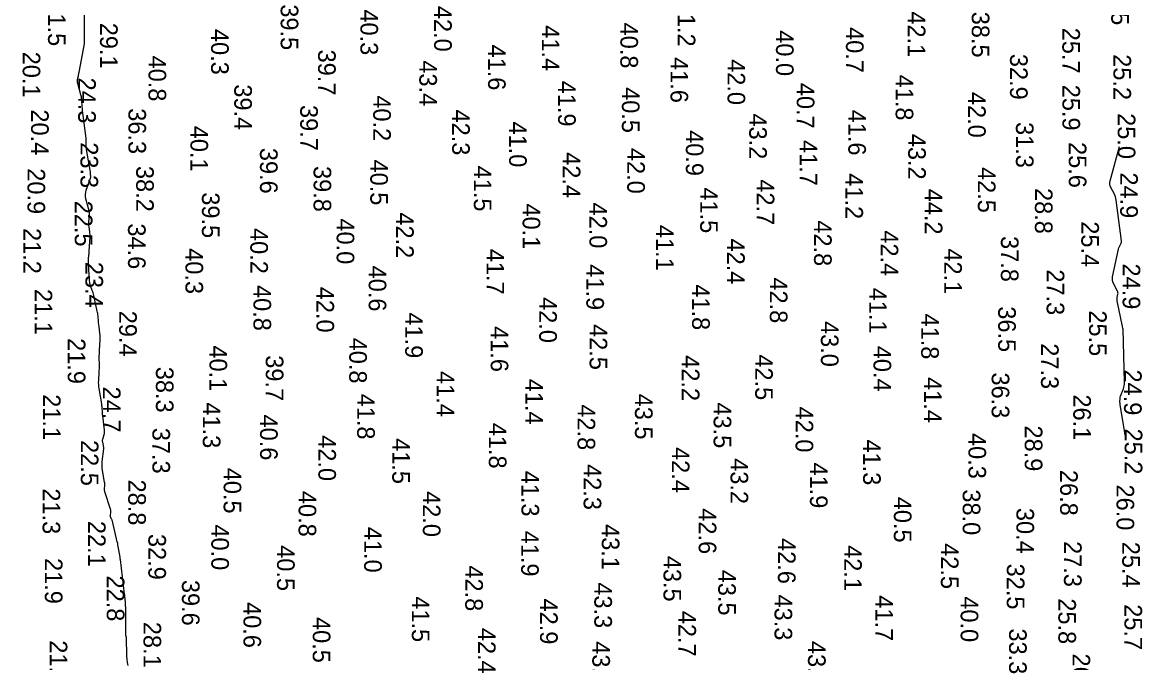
# Model space of a CAD drawing. Extents: x 1178573 to 1187098, y 693282 to 751751.
# Drawn here: x 1181301 to 1182096, y 695296 to 695751 of the extents above; entities that cross this region are included whole.
import ezdxf

# ---------------------------------------------------------------- set-up
doc = ezdxf.new("R2010")
doc.units = 0
doc.layers.add('V-HYDS-MAJR', color=7, linetype='Continuous')
doc.layers.add('V-HYDS-SOUN', color=7, linetype='Continuous')

msp = doc.modelspace()

# ---------------------------------------------------------------- linework, layer by layer
at = {"layer": 'V-HYDS-MAJR'}
for points in [[(1181375.97, 695294.15), (1181375.48, 695296.33), (1181375.17, 695298.54), (1181375.03, 695300.78), (1181374.7, 695313.94), (1181374.69, 695314.13), (1181374.67, 695314.33), (1181374.64, 695314.52), (1181374.59, 695314.7), (1181374.41, 695315.46), (1181374.36, 695315.65), (1181374.33, 695315.84), (1181374.32, 695316.03), (1181374.31, 695316.22), (1181374.18, 695335.43), (1181374.17, 695336.21), (1181374.14, 695336.99), (1181374.09, 695337.77), (1181374.03, 695338.55), (1181373.74, 695341.67), (1181373.67, 695342.44), (1181373.59, 695343.22), (1181373.5, 695344), (1181373.41, 695344.78), (1181370.41, 695369.44), (1181370.4, 695369.53), (1181370.39, 695369.62), (1181370.37, 695369.71), (1181370.36, 695369.8), (1181370.28, 695370.18), (1181370.27, 695370.25), (1181370.26, 695370.33), (1181370.25, 695370.4), (1181370.25, 695370.48), (1181370.24, 695370.77), (1181370.24, 695370.85), (1181370.23, 695370.92), (1181370.23, 695371), (1181370.21, 695371.07), (1181369.13, 695377.5), (1181368.94, 695378.59), (1181368.73, 695379.68), (1181368.5, 695380.77), (1181368.25, 695381.85), (1181364.74, 695396.68), (1181364.65, 695397.02), (1181364.54, 695397.35), (1181364.4, 695397.67), (1181364.24, 695397.99), (1181363.55, 695399.23), (1181363.41, 695399.54), (1181363.32, 695399.87), (1181363.29, 695400.2), (1181363.31, 695400.55), (1181363.64, 695403), (1181363.69, 695403.53), (1181363.67, 695404.04), (1181363.59, 695404.56), (1181363.46, 695405.06), (1181359.43, 695417.32), (1181359.28, 695417.87), (1181359.18, 695418.43), (1181359.14, 695418.99), (1181359.16, 695419.56), (1181359.33, 695421.85), (1181359.35, 695422.43), (1181359.34, 695423), (1181359.29, 695423.56), (1181359.21, 695424.13), (1181357.71, 695432.6), (1181357.49, 695434.2), (1181357.39, 695435.8), (1181357.4, 695437.41), (1181357.53, 695439.02), (1181358.58, 695447.89), (1181358.62, 695448.48), (1181358.62, 695449.07), (1181358.55, 695449.66), (1181358.44, 695450.24), (1181357.88, 695452.56), (1181357.77, 695453.14), (1181357.75, 695453.72), (1181357.8, 695454.29), (1181357.92, 695454.87), (1181358.87, 695458.15), (1181359.04, 695458.89), (1181359.14, 695459.64), (1181359.17, 695460.39), (1181359.11, 695461.15), (1181357.89, 695471.24), (1181357.81, 695471.96), (1181357.74, 695472.68), (1181357.69, 695473.4), (1181357.64, 695474.12), (1181357.48, 695477.01), (1181357.43, 695477.73), (1181357.36, 695478.45), (1181357.27, 695479.17), (1181357.16, 695479.88), (1181355.33, 695490.68), (1181355.13, 695492.08), (1181355.02, 695493.48), (1181354.98, 695494.89), (1181355.03, 695496.31), (1181355.38, 695502.2), (1181355.44, 695503.5), (1181355.49, 695504.8), (1181355.51, 695506.11), (1181355.52, 695507.41), (1181355.48, 695512.64), (1181355.48, 695513.94), (1181355.51, 695515.25), (1181355.55, 695516.55), (1181355.62, 695517.86), (1181356.07, 695525.3), (1181356.11, 695526.42), (1181356.1, 695527.54), (1181356.03, 695528.66), (1181355.92, 695529.77), (1181355.29, 695534.63), (1181355.18, 695535.55), (1181355.07, 695536.46), (1181354.98, 695537.39), (1181354.89, 695538.31), (1181354.57, 695542), (1181354.48, 695542.92), (1181354.35, 695543.83), (1181354.19, 695544.74), (1181354.01, 695545.65), (1181351.5, 695556.81), (1181351.29, 695557.69), (1181351.05, 695558.55), (1181350.79, 695559.41), (1181350.49, 695560.26), (1181349.27, 695563.64), (1181349, 695564.49), (1181348.79, 695565.35), (1181348.64, 695566.23), (1181348.55, 695567.12), (1181347.81, 695579.64), (1181347.78, 695580.37), (1181347.78, 695581.11), (1181347.81, 695581.84), (1181347.87, 695582.58), (1181348.15, 695585.51), (1181348.22, 695586.25), (1181348.28, 695586.98), (1181348.33, 695587.72), (1181348.37, 695588.46), (1181348.9, 695598.23), (1181348.92, 695599.14), (1181348.9, 695600.05), (1181348.84, 695600.96), (1181348.72, 695601.86), (1181348.17, 695605.48), (1181348.06, 695606.38), (1181348.01, 695607.29), (1181348.02, 695608.19), (1181348.08, 695609.1), (1181348.49, 695613.06), (1181348.55, 695614.02), (1181348.52, 695614.98), (1181348.41, 695615.92), (1181348.21, 695616.86), (1181346, 695625.35), (1181345.71, 695626.9), (1181345.66, 695628.44), (1181345.84, 695629.97), (1181346.25, 695631.49), (1181349.2, 695639.99), (1181349.29, 695640.29), (1181349.34, 695640.59), (1181349.37, 695640.89), (1181349.36, 695641.2), (1181349.25, 695642.81), (1181349.24, 695642.93), (1181349.23, 695643.06), (1181349.23, 695643.18), (1181349.22, 695643.3), (1181349.2, 695643.79), (1181349.2, 695643.92), (1181349.19, 695644.04), (1181349.17, 695644.16), (1181349.15, 695644.28), (1181346.42, 695660.28), (1181346.32, 695660.94), (1181346.25, 695661.61), (1181346.21, 695662.27), (1181346.2, 695662.94), (1181346.21, 695665.62), (1181346.2, 695666.29), (1181346.17, 695666.96), (1181346.12, 695667.63), (1181346.05, 695668.29), (1181343.62, 695687.96), (1181343.58, 695688.32), (1181343.54, 695688.68), (1181343.51, 695689.05), (1181343.48, 695689.41), (1181343.37, 695690.86), (1181343.34, 695691.23), (1181343.32, 695691.59), (1181343.29, 695691.95), (1181343.25, 695692.32), (1181342.92, 695696.11), (1181342.83, 695696.86), (1181342.72, 695697.61), (1181342.57, 695698.35), (1181342.38, 695699.08), (1181340.16, 695707.27), (1181340.02, 695707.93), (1181339.96, 695708.59), (1181339.98, 695709.26), (1181340.08, 695709.92), (1181340.61, 695712.6), (1181340.75, 695713.27), (1181340.88, 695713.93), (1181341.01, 695714.6), (1181341.14, 695715.27), (1181344.96, 695735.29), (1181344.98, 695735.43), (1181345, 695735.56), (1181345, 695735.69), (1181345.01, 695735.83), (1181345, 695736.36), (1181345, 695736.49), (1181344.99, 695736.63), (1181344.99, 695736.76), (1181344.99, 695736.9), (1181344.92, 695760.96)], [(1182083.91, 695457.39), (1182083.86, 695457.11), (1182083.65, 695457.65), (1182083.35, 695459.29), (1182080.08, 695479.38), (1182080.02, 695479.88), (1182079.97, 695480.38), (1182079.94, 695480.87), (1182079.94, 695481.37), (1182079.97, 695483.38), (1182080, 695483.87), (1182080.07, 695484.36), (1182080.19, 695484.84), (1182080.35, 695485.31), (1182082.39, 695490.57), (1182082.74, 695491.62), (1182082.98, 695492.68), (1182083.12, 695493.76), (1182083.16, 695494.86), (1182082.25, 695532.95), (1182082.02, 695533.37), (1182081.71, 695534.68), (1182078.03, 695552.82), (1182077.94, 695553.42), (1182077.91, 695554.02), (1182077.94, 695554.61), (1182078.02, 695555.21), (1182078.49, 695557.61), (1182078.56, 695558.2), (1182078.52, 695558.78), (1182078.39, 695559.34), (1182078.16, 695559.89), (1182075.38, 695565.32), (1182074.92, 695566.41), (1182074.66, 695567.54), (1182074.61, 695568.69), (1182074.76, 695569.88), (1182078.9, 695589.61), (1182079.02, 695590.13), (1182079.18, 695590.63), (1182079.38, 695591.12), (1182079.61, 695591.6), (1182080.61, 695593.49), (1182080.82, 695593.96), (1182080.95, 695594.46), (1182081, 695594.97), (1182080.97, 695595.49), (1182077.32, 695624.37), (1182077.11, 695625.6), (1182076.79, 695626.79), (1182076.36, 695627.94), (1182075.82, 695629.07), (1182073.45, 695633.48), (1182072.97, 695634.6), (1182072.73, 695635.74), (1182072.71, 695636.91), (1182072.93, 695638.11), (1182079.69, 695662.51)]]:
    msp.add_lwpolyline(points, dxfattribs=at)

# ---------------------------------------------------------------- texts
at = {"layer": 'V-HYDS-SOUN'}
for s, p in [('25.5 ', (1182073.76, 695781.05)), ('21.5 ', (1181319.07, 695766.18)), ('39.5 ', (1181484.22, 695763.36)), ('40.3 ', (1181540.81, 695759.77)), ('42.0 ', (1181593.14, 695762.28)), ('41.2 ', (1181766.03, 695765.87)), ('42.1 ', (1181929.34, 695758.35)), ('38.5 ', (1181974.77, 695758.11)), ('29.1 ', (1181355.98, 695750.28)), ('40.3 ', (1181434.84, 695745.9)), ('41.4 ', (1181669.58, 695748.53)), ('40.8 ', (1181725.33, 695750.39)), ('40.0 ', (1181835.79, 695744.95)), ('40.7 ', (1181885.46, 695747.24)), ('25.7 ', (1182039.04, 695746.78)), ('20.1 ', (1181301.06, 695729.75)), ('39.7 ', (1181510.76, 695731.26)), ('41.6 ', (1181631.42, 695734.84)), ('32.9 ', (1182001.91, 695728.21)), ('25.2 ', (1182075.31, 695727.95)), ('40.8 ', (1181390.42, 695727)), ('43.4 ', (1181582.64, 695723.6)), ('41.6 ', (1181760.92, 695725.92)), ('42.0 ', (1181801.4, 695724.45)), ('41.8 ', (1181920.74, 695713.45)), ('24.3 ', (1181340.48, 695711.38)), ('39.4 ', (1181451.27, 695706.6)), ('41.9 ', (1181681.14, 695709.18)), ('40.5 ', (1181726.41, 695704.6)), ('40.7 ', (1181850.55, 695707.64)), ('25.9 ', (1182039.11, 695706.3)), ('40.2 ', (1181549.89, 695698.78)), ('42.0 ', (1181972.14, 695701.19)), ('20.4 ', (1181307.05, 695688.79)), ('36.3 ', (1181376.14, 695689.63)), ('39.7 ', (1181498.09, 695691.93)), ('42.3 ', (1181605.93, 695688.71)), ('41.6 ', (1181887.13, 695688.61)), ('41.0 ', (1181646.35, 695680.22)), ('43.2 ', (1181816.78, 695685.92)), ('31.3 ', (1182006.1, 695679.82)), ('25.0 ', (1182078.37, 695686.13)), ('40.1 ', (1181420.15, 695677.19)), ('40.9 ', (1181771.82, 695674.08)), ('43.2 ', (1181929.61, 695671.48)), ('23.3 ', (1181342.12, 695665.45)), ('41.7 ', (1181852.59, 695667.09)), ('25.6 ', (1182043.63, 695665.61)), ('39.6 ', (1181469.52, 695661.51)), ('42.4 ', (1181684.44, 695658.41)), ('42.0 ', (1181730.21, 695661.46)), ('38.2 ', (1181381.64, 695648.68)), ('39.8 ', (1181507.58, 695648.62)), ('40.5 ', (1181547.81, 695653.22)), ('41.5 ', (1181621.33, 695648.89)), ('42.5 ', (1181979.1, 695647.91)), ('20.9 ', (1181304.5, 695647.01)), ('41.2 ', (1181885.06, 695643.46)), ('24.9 ', (1182080.12, 695644.06)), ('41.5 ', (1181781.99, 695633.44)), ('42.7 ', (1181822.11, 695639.17)), ('44.2 ', (1181941.42, 695632.51)), ('28.8 ', (1182019.59, 695633)), ('39.5 ', (1181428.32, 695629.96)), ('22.5 ', (1181338.09, 695623.99)), ('40.1 ', (1181655.94, 695622.04)), ('42.0 ', (1181703.34, 695622.71)), ('40.0 ', (1181523.94, 695611.42)), ('42.2 ', (1181566.16, 695615.71)), ('42.8 ', (1181862.8, 695610.07)), ('25.4 ', (1182052.52, 695609.39)), ('21.2 ', (1181301.59, 695604.62)), ('34.6 ', (1181375.85, 695607.9)), ('40.2 ', (1181462.65, 695604.62)), ('41.1 ', (1181750.66, 695606.85)), ('42.4 ', (1181910.07, 695602.96)), ('42.4 ', (1181801.11, 695597.15)), ('37.8 ', (1181995.44, 695598.91)), ('40.3 ', (1181416.63, 695590.29)), ('41.7 ', (1181630.31, 695589.86)), ('42.1 ', (1181955.22, 695590.15)), ('23.4 ', (1181345.63, 695580.62)), ('40.6 ', (1181546.68, 695577.95)), ('41.9 ', (1181701.18, 695578.87)), ('24.9 ', (1182081.83, 695579.43)), ('42.8 ', (1181831.43, 695569.55)), ('27.3 ', (1182027.91, 695575.29)), ('21.1 ', (1181309.55, 695561.37)), ('40.8 ', (1181464.9, 695564.17)), ('42.0 ', (1181509.61, 695562.93)), ('41.8 ', (1181776.28, 695564.66)), ('41.1 ', (1181901.94, 695562.29)), ('42.0 ', (1181667.74, 695555.58)), ('29.4 ', (1181369.58, 695545.91)), ('41.9 ', (1181572.58, 695544.71)), ('36.5 ', (1181993.51, 695549.06)), ('25.5 ', (1182058.01, 695546.2)), ('42.5 ', (1181703.48, 695536.43)), ('43.0 ', (1181867.68, 695538.62)), ('41.8 ', (1181938.88, 695543.93)), ('41.6 ', (1181633.29, 695535)), ('21.9 ', (1181333.11, 695526.47)), ('40.1 ', (1181433.67, 695521.31)), ('40.8 ', (1181532.88, 695526.8)), ('40.4 ', (1181905.01, 695521.07)), ('27.3 ', (1182023.91, 695522.83)), ('39.7 ', (1181473.65, 695514.33)), ('42.2 ', (1181768.95, 695514.33)), ('42.5 ', (1181821.03, 695514.94)), ('38.3 ', (1181395.66, 695506.13)), ('41.4 ', (1181594.97, 695503.12)), ('41.4 ', (1181657.83, 695497.64)), ('41.4 ', (1181940.87, 695498.83)), ('36.3 ', (1181988.9, 695502.1)), ('24.9 ', (1182082.84, 695504.2)), ('24.7 ', (1181358.03, 695492.09)), ('21.1 ', (1181315.46, 695486.67)), ('41.3 ', (1181428.96, 695480.84)), ('41.8 ', (1181538.52, 695487.07)), ('43.5 ', (1181735.7, 695487.05)), ('43.5 ', (1181791.54, 695480.85)), ('26.1 ', (1182046.82, 695486.5)), ('42.8 ', (1181694.95, 695479.46)), ('42.0 ', (1181849.7, 695477.89)), ('40.6 ', (1181469.58, 695472.24)), ('41.8 ', (1181631.99, 695466.4)), ('37.3 ', (1181393.17, 695462.82)), ('42.0 ', (1181510.95, 695457.55)), ('40.3 ', (1181972.4, 695459.15)), ('28.9 ', (1182012.4, 695464.47)), ('25.2 ', (1182083.32, 695462.3)), ('22.5 ', (1181342.36, 695454.14)), ('41.5 ', (1181563.42, 695455.49)), ('42.4 ', (1181761.87, 695449.19)), ('41.3 ', (1181897.63, 695454.56)), ('43.2 ', (1181803.53, 695441.27)), ('40.5 ', (1181443.74, 695434.49)), ('42.3 ', (1181699.27, 695437.04)), ('41.9 ', (1181859.91, 695438.22)), ('28.8 ', (1181376.02, 695426.11)), ('41.3 ', (1181655.14, 695432.38)), ('26.8 ', (1182037.47, 695432.94)), ('21.3 ', (1181315.22, 695419.85)), ('40.8 ', (1181496.95, 695418.04)), ('42.0 ', (1181585.13, 695417.89)), ('38.0 ', (1181968.33, 695419.13)), ('26.0 ', (1182077.52, 695422.58)), ('40.5 ', (1181919.46, 695413.89)), ('42.6 ', (1181780.93, 695405.71)), ('30.4 ', (1182006.46, 695405.98)), ('22.1 ', (1181347.42, 695396.77)), ('40.0 ', (1181434.97, 695394.27)), ('43.1 ', (1181712.15, 695394.48)), ('32.9 ', (1181390.29, 695387.5)), ('41.0 ', (1181543.47, 695392.56)), ('41.9 ', (1181654.93, 695389.83)), ('40.5 ', (1181481.63, 695379.5)), ('42.6 ', (1181837.17, 695384.58)), ('42.1 ', (1181884.19, 695379.55)), ('42.5 ', (1181952.86, 695380.92)), ('27.3 ', (1182040.22, 695382.44)), ('25.4 ', (1182081.55, 695381.93)), ('21.9 ', (1181316.84, 695370.4)), ('43.5 ', (1181755.97, 695371.99)), ('42.8 ', (1181615.26, 695365.19)), ('43.5 ', (1181794.79, 695362.12)), ('32.5 ', (1181999.64, 695366.45)), ('22.8 ', (1181360.77, 695358)), ('39.6 ', (1181414.13, 695354.89)), ('43.3 ', (1181706.85, 695353.15)), ('40.6 ', (1181457.8, 695339.14)), ('41.5 ', (1181577.33, 695343.25)), ('42.9 ', (1181668.34, 695341.66)), ('43.3 ', (1181834.77, 695344.52)), ('41.7 ', (1181906.36, 695343.99)), ('40.0 ', (1181966.86, 695343.22)), ('25.8 ', (1182036.22, 695341.83)), ('42.7 ', (1181766.53, 695332.97)), ('25.7 ', (1182083.16, 695337.63)), ('28.1 ', (1181386.85, 695325.12)), ('40.5 ', (1181506.99, 695328.55)), ('42.4 ', (1181624.24, 695320.84)), ('33.3 ', (1182001.24, 695320.44)), ('21.7 ', (1181320.24, 695312.04)), ('43.2 ', (1181705.43, 695311.38)), ('43.0 ', (1181858.52, 695311.56)), ('26.8 ', (1182046.3, 695302.65))]:
    msp.add_text(s, height=12.5, rotation=270, dxfattribs=at).set_placement(p)

doc.saveas('drawing.dxf')
